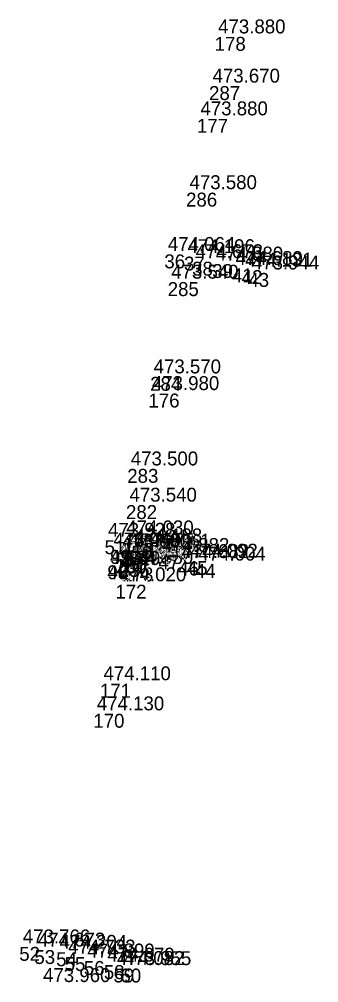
# Model space of a CAD drawing. Extents: x -874038 to -859694, y -1059487 to -1049069.
# Drawn here: x -866307.8 to -866282, y -1054639.7 to -1054556.7 of the extents above; entities that cross this region are included whole.
import ezdxf

# ---------------------------------------------------------------- set-up
doc = ezdxf.new("R2010")
doc.units = 0
doc.layers.add('Vrstva 60', color=7, linetype='Continuous')
doc.layers.add('Vrstva 61', color=7, linetype='Continuous')

msp = doc.modelspace()

# ---------------------------------------------------------------- linework, layer by layer
at = {"layer": 'Vrstva 60'}
for p, q in [((-866290.95, -1054558.26), (-866290.95, -1054558.26)), ((-866291.43, -1054562.5), (-866291.43, -1054562.5)), ((-866292.47, -1054565.32), (-866292.47, -1054565.32)), ((-866293.41, -1054571.68), (-866293.41, -1054571.68)), ((-866295.277, -1054577), (-866295.277, -1054577)), ((-866293.585, -1054577.193), (-866293.585, -1054577.193)), ((-866292.885, -1054577.629), (-866292.885, -1054577.629)), ((-866291.154, -1054577.832), (-866291.154, -1054577.832)), ((-866289.459, -1054578.213), (-866289.459, -1054578.213)), ((-866288.623, -1054578.356), (-866288.623, -1054578.356)), ((-866294.99, -1054579.39), (-866294.99, -1054579.39)), ((-866288.045, -1054578.597), (-866288.045, -1054578.597)), ((-866296.5, -1054587.55), (-866296.5, -1054587.55)), ((-866296.65, -1054588.99), (-866296.65, -1054588.99)), ((-866298.47, -1054595.48), (-866298.47, -1054595.48)), ((-866298.58, -1054598.6), (-866298.58, -1054598.6)), ((-866300.424, -1054601.628), (-866300.424, -1054601.628)), ((-866298.85, -1054601.42), (-866298.85, -1054601.42)), ((-866299.958, -1054602.462), (-866299.958, -1054602.462)), ((-866299.958, -1054602.462), (-866299.958, -1054602.462)), ((-866299.17, -1054602.57), (-866299.17, -1054602.57)), ((-866298.65, -1054602.52), (-866298.65, -1054602.52)), ((-866298.121, -1054602.113), (-866298.121, -1054602.113)), ((-866297.406, -1054602.561), (-866297.406, -1054602.561)), ((-866299.486, -1054603.228), (-866299.486, -1054603.228)), ((-866299.45, -1054603.28), (-866299.45, -1054603.28)), ((-866298.814, -1054602.699), (-866298.814, -1054602.699)), ((-866298.814, -1054602.699), (-866298.814, -1054602.699)), ((-866295.786, -1054602.938), (-866295.786, -1054602.938)), ((-866294.088, -1054603.465), (-866294.088, -1054603.465)), ((-866293.34, -1054603.425), (-866293.34, -1054603.425)), ((-866300.18, -1054603.786), (-866300.18, -1054603.786)), ((-866300.18, -1054603.786), (-866300.18, -1054603.786)), ((-866299.231, -1054603.589), (-866299.231, -1054603.589)), ((-866299.038, -1054603.991), (-866299.038, -1054603.991)), ((-866299.038, -1054603.991), (-866299.038, -1054603.991)), ((-866298.9, -1054603.97), (-866298.9, -1054603.97)), ((-866292.654, -1054603.681), (-866292.654, -1054603.681)), ((-866299.49, -1054605.46), (-866299.49, -1054605.46)), ((-866300.82, -1054613.99), (-866300.82, -1054613.99)), ((-866301.39, -1054616.58), (-866301.39, -1054616.58)), ((-866307.764, -1054636.658), (-866307.764, -1054636.658)), ((-866306.465, -1054636.934), (-866306.465, -1054636.934)), ((-866304.588, -1054637.125), (-866304.588, -1054637.125)), ((-866303.86, -1054637.537), (-866303.86, -1054637.537)), ((-866302.207, -1054637.875), (-866302.207, -1054637.875)), ((-866300.487, -1054638.23), (-866300.487, -1054638.23)), ((-866299.656, -1054638.522), (-866299.656, -1054638.522)), ((-866299.056, -1054638.531), (-866299.056, -1054638.531))]:
    msp.add_line(p, q, dxfattribs=at)

# ---------------------------------------------------------------- texts
for s, p in [('178', (-866290.95, -1054559.46)), ('287', (-866291.43, -1054563.7)), ('177', (-866292.47, -1054566.52)), ('286', (-866293.41, -1054572.88)), ('36', (-866295.277, -1054578.2)), ('37', (-866293.585, -1054578.393)), ('38', (-866292.885, -1054578.829)), ('39', (-866291.154, -1054579.032)), ('41', (-866289.459, -1054579.413)), ('42', (-866288.623, -1054579.556)), ('285', (-866294.99, -1054580.59)), ('43', (-866288.045, -1054579.797)), ('284', (-866296.5, -1054588.75)), ('176', (-866296.65, -1054590.19)), ('283', (-866298.47, -1054596.68)), ('282', (-866298.58, -1054599.8)), ('51', (-866300.424, -1054602.828)), ('175', (-866298.85, -1054602.62)), ('41', (-866299.958, -1054603.662)), ('99', (-866299.958, -1054603.662)), ('281', (-866299.17, -1054603.77)), ('174', (-866298.65, -1054603.72)), ('50', (-866298.121, -1054603.313)), ('49', (-866297.406, -1054603.761)), ('280', (-866299.45, -1054604.48)), ('100', (-866299.486, -1054604.428)), ('36', (-866298.814, -1054603.899)), ('96', (-866298.814, -1054603.899)), ('47', (-866295.786, -1054604.138)), ('46', (-866294.088, -1054604.665)), ('45', (-866293.34, -1054604.625)), ('40', (-866300.18, -1054604.986)), ('98', (-866300.18, -1054604.986)), ('236', (-866299.231, -1054604.789)), ('37', (-866299.038, -1054605.191)), ('97', (-866299.038, -1054605.191)), ('173', (-866298.9, -1054605.17)), ('44', (-866292.654, -1054604.881)), ('172', (-866299.49, -1054606.66)), ('171', (-866300.82, -1054615.19)), ('170', (-866301.39, -1054617.78)), ('52', (-866307.764, -1054637.858)), ('53', (-866306.465, -1054638.134)), ('54', (-866304.588, -1054638.325)), ('55', (-866303.86, -1054638.737)), ('56', (-866302.207, -1054639.075)), ('58', (-866300.487, -1054639.43)), ('59', (-866299.656, -1054639.722)), ('60', (-866299.056, -1054639.731))]:
    msp.add_text(s, height=1.2, dxfattribs=at).set_placement(p)
at = {"layer": 'Vrstva 61'}
for s, p in [('473.880', (-866290.65, -1054557.96)), ('473.670', (-866291.13, -1054562.2)), ('473.880', (-866292.17, -1054565.02)), ('473.580', (-866293.11, -1054571.38)), ('474.064', (-866294.977, -1054576.7)), ('474.196', (-866293.285, -1054576.893)), ('474.673', (-866292.585, -1054577.329)), ('474.880', (-866290.854, -1054577.532)), ('474.689', (-866289.159, -1054577.913)), ('474.131', (-866288.323, -1054578.056)), ('473.944', (-866287.745, -1054578.297)), ('473.540', (-866294.69, -1054579.09)), ('473.570', (-866296.2, -1054587.25)), ('473.980', (-866296.35, -1054588.69)), ('473.500', (-866298.17, -1054595.18)), ('473.540', (-866298.28, -1054598.3)), ('473.928', (-866300.124, -1054601.328)), ('474.030', (-866298.55, -1054601.12)), ('474.440', (-866299.658, -1054602.162)), ('473.940', (-866299.658, -1054602.162)), ('474.188', (-866297.821, -1054601.813)), ('474.449', (-866299.186, -1054602.928)), ('474.460', (-866299.15, -1054602.98)), ('473.600', (-866298.87, -1054602.27)), ('474.435', (-866298.514, -1054602.399)), ('474.085', (-866298.514, -1054602.399)), ('474.090', (-866298.35, -1054602.22)), ('474.661', (-866297.106, -1054602.261)), ('474.882', (-866295.486, -1054602.638)), ('474.439', (-866299.88, -1054603.486)), ('473.939', (-866299.88, -1054603.486)), ('474.960', (-866298.931, -1054603.289)), ('474.438', (-866298.738, -1054603.691)), ('474.088', (-866298.738, -1054603.691)), ('474.080', (-866298.6, -1054603.67)), ('474.682', (-866293.788, -1054603.165)), ('474.092', (-866293.04, -1054603.125)), ('474.004', (-866292.354, -1054603.381)), ('474.020', (-866299.19, -1054605.16)), ('474.110', (-866300.52, -1054613.69)), ('474.130', (-866301.09, -1054616.28)), ('473.766', (-866307.464, -1054636.358)), ('474.673', (-866306.165, -1054636.634)), ('474.204', (-866304.288, -1054636.825)), ('474.733', (-866303.56, -1054637.237)), ('474.899', (-866301.907, -1054637.575)), ('474.679', (-866300.187, -1054637.93)), ('474.082', (-866299.356, -1054638.222)), ('473.955', (-866298.756, -1054638.231)), ('473.960', (-866305.72, -1054639.69))]:
    msp.add_text(s, height=1.2, dxfattribs=at).set_placement(p)

doc.saveas('drawing.dxf')
